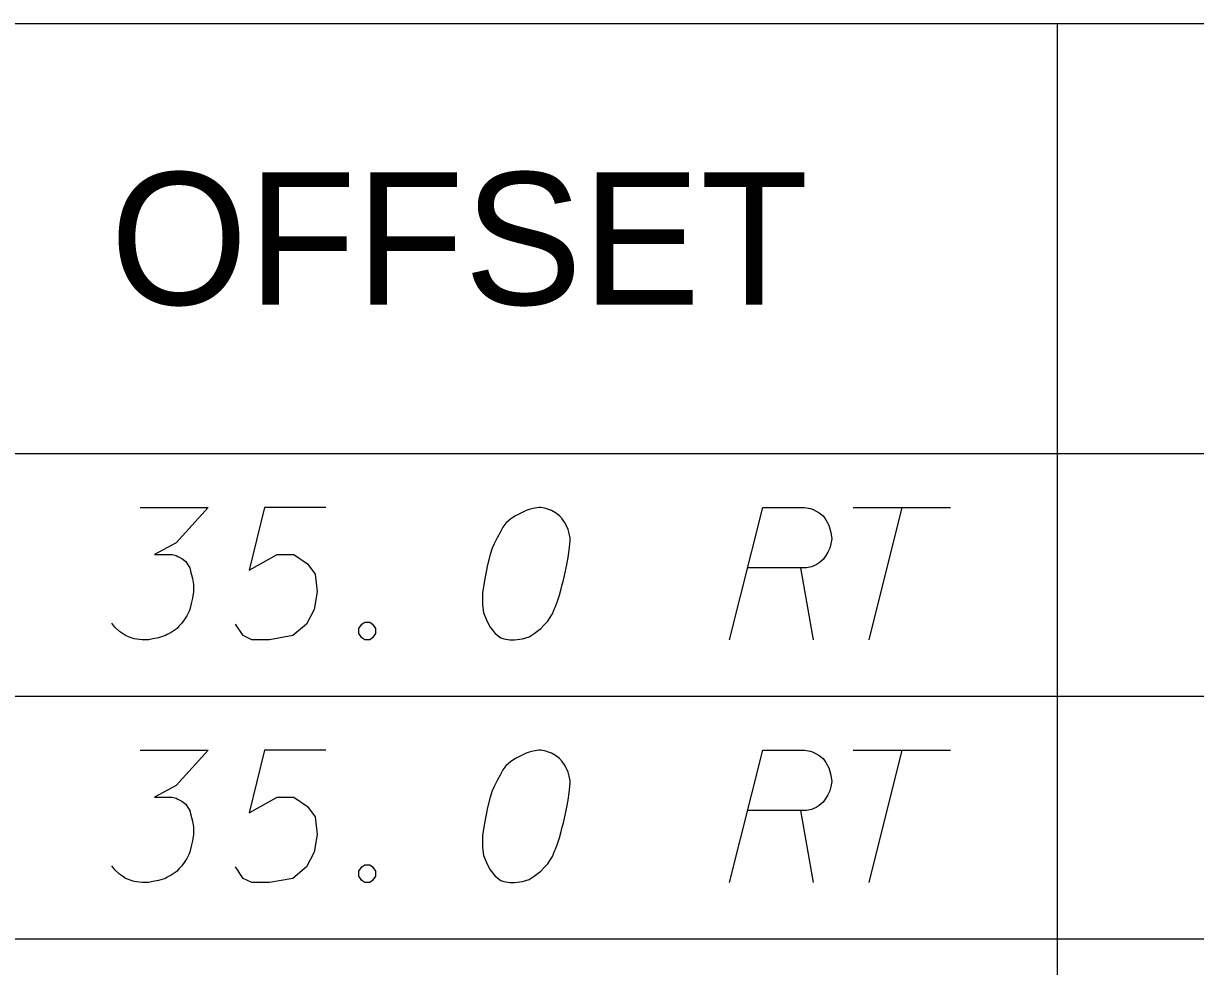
# Model space of a CAD drawing. Extents: x 2074207 to 2076812, y 516372 to 523312.
# Drawn here: x 2076303.11 to 2076345.61, y 516477.34 to 516511.54 of the extents above; entities that cross this region are included whole.
import ezdxf

# ---------------------------------------------------------------- set-up
doc = ezdxf.new("R2010")
doc.units = 0
for name, color, linetype in [('Prop DirtTable_ Soil Test Results - Outline (Major)', 7, 'Continuous'), ('Prop DirtTable_ Soil Test Results - Outline (Minor)', 7, 'Continuous'), ('Prop DirtTable_ Soil Test Results - Tx (Header - Small)', 7, 'Continuous'), ('Prop DirtTable_ Soil Test Results - Tx (Sample Data)', 7, 'Continuous')]:
    doc.layers.add(name, color=color, linetype=linetype)

msp = doc.modelspace()

# ---------------------------------------------------------------- linework, layer by layer
at = {"layer": 'Prop DirtTable_ Soil Test Results - Outline (Major)'}
msp.add_line((2076260.609, 516495.938), (2076811.903, 516495.938), dxfattribs=at)
msp.add_line((2076260.609, 516495.938), (2076811.903, 516495.938), dxfattribs=at)
at = {"layer": 'Prop DirtTable_ Soil Test Results - Outline (Minor)'}
for p, q in [((2076260.609, 516511.538), (2076811.903, 516511.538)), ((2076340.594, 516511.538), (2076340.594, 516487.138)), ((2076260.609, 516487.138), (2076811.903, 516487.138)), ((2076260.609, 516487.138), (2076811.903, 516487.138)), ((2076340.594, 516487.138), (2076340.594, 516478.338)), ((2076260.609, 516478.338), (2076811.903, 516478.338)), ((2076260.609, 516478.338), (2076811.903, 516478.338)), ((2076340.594, 516478.338), (2076340.594, 516469.538))]:
    msp.add_line(p, q, dxfattribs=at)
at = {"layer": 'Prop DirtTable_ Soil Test Results - Tx (Sample Data)'}
for points in [[(2076307.339, 516493.986), (2076309.808, 516493.986), (2076308.644, 516492.701), (2076307.868, 516492.285), (2076308.503, 516492.285), (2076308.644, 516492.248), (2076308.714, 516492.21), (2076308.785, 516492.172), (2076308.855, 516492.134), (2076308.997, 516492.021), (2076309.067, 516491.907), (2076309.138, 516491.794), (2076309.173, 516491.681), (2076309.243, 516491.416), (2076309.279, 516491.189), (2076309.279, 516491.076), (2076309.279, 516490.925), (2076309.243, 516490.698), (2076309.208, 516490.547), (2076309.173, 516490.396), (2076309.138, 516490.282), (2076309.102, 516490.207), (2076309.067, 516490.131), (2076309.032, 516490.055), (2076308.961, 516489.942), (2076308.855, 516489.791), (2076308.75, 516489.678), (2076308.679, 516489.602), (2076308.573, 516489.526), (2076308.467, 516489.451), (2076308.326, 516489.375), (2076308.256, 516489.337), (2076308.009, 516489.262), (2076307.797, 516489.224), (2076307.656, 516489.186), (2076307.409, 516489.186), (2076307.127, 516489.224), (2076307.021, 516489.262), (2076306.915, 516489.3), (2076306.809, 516489.337), (2076306.704, 516489.413), (2076306.598, 516489.489), (2076306.421, 516489.64), (2076306.316, 516489.791)], [(2076314.076, 516493.986), (2076311.854, 516493.986), (2076311.289, 516491.718), (2076312.312, 516492.285), (2076312.912, 516492.285), (2076313.406, 516491.945), (2076313.688, 516491.567), (2076313.759, 516490.925), (2076313.653, 516490.282), (2076313.371, 516489.753), (2076312.877, 516489.337), (2076312.03, 516489.186), (2076311.395, 516489.186), (2076311.078, 516489.337), (2076310.796, 516489.753)], [(2076321.872, 516493.986), (2076321.802, 516493.986), (2076321.59, 516493.948), (2076321.449, 516493.911), (2076321.343, 516493.873), (2076321.167, 516493.797), (2076320.955, 516493.684), (2076320.779, 516493.57), (2076320.602, 516493.419), (2076320.496, 516493.268), (2076320.391, 516493.079), (2076320.285, 516492.89), (2076320.179, 516492.663), (2076320.108, 516492.512), (2076320.038, 516492.285), (2076319.932, 516491.907), (2076319.826, 516491.341), (2076319.756, 516490.887), (2076319.756, 516490.471), (2076319.791, 516490.169), (2076319.932, 516489.829), (2076320.038, 516489.64), (2076320.214, 516489.413), (2076320.426, 516489.262), (2076320.532, 516489.224), (2076320.743, 516489.186), (2076320.92, 516489.186), (2076321.202, 516489.224), (2076321.449, 516489.3), (2076321.625, 516489.413), (2076321.872, 516489.602), (2076321.978, 516489.715), (2076322.119, 516489.866), (2076322.225, 516490.018), (2076322.295, 516490.131), (2076322.366, 516490.32), (2076322.401, 516490.396), (2076322.472, 516490.585), (2076322.542, 516490.811), (2076322.613, 516491.038), (2076322.648, 516491.189), (2076322.683, 516491.303), (2076322.719, 516491.454), (2076322.789, 516491.794), (2076322.825, 516491.983), (2076322.86, 516492.172), (2076322.895, 516492.437), (2076322.93, 516492.777), (2076322.93, 516492.89), (2076322.895, 516493.041), (2076322.86, 516493.192), (2076322.754, 516493.419), (2076322.648, 516493.57), (2076322.542, 516493.684), (2076322.401, 516493.797), (2076322.26, 516493.873), (2076322.154, 516493.911), (2076322.049, 516493.948), (2076321.872, 516493.986)], [(2076328.716, 516489.186), (2076329.915, 516493.986), (2076331.432, 516493.986), (2076331.643, 516493.948), (2076331.749, 516493.911), (2076331.961, 516493.797), (2076332.102, 516493.684), (2076332.208, 516493.533), (2076332.314, 516493.344), (2076332.384, 516493.079), (2076332.42, 516492.852), (2076332.384, 516492.663), (2076332.349, 516492.512), (2076332.278, 516492.361), (2076332.208, 516492.248), (2076332.102, 516492.096), (2076331.961, 516491.983), (2076331.855, 516491.907), (2076331.679, 516491.832), (2076331.502, 516491.794), (2076329.386, 516491.794)], [(2076333.196, 516493.986), (2076336.723, 516493.986)], [(2076334.959, 516493.986), (2076333.76, 516489.186)], [(2076331.291, 516491.794), (2076331.749, 516489.186)], [(2076315.487, 516489.829), (2076315.664, 516489.829), (2076315.769, 516489.753), (2076315.875, 516489.602), (2076315.875, 516489.413), (2076315.769, 516489.262), (2076315.664, 516489.186), (2076315.487, 516489.186), (2076315.381, 516489.262), (2076315.276, 516489.413), (2076315.276, 516489.602), (2076315.381, 516489.753), (2076315.487, 516489.829)], [(2076307.339, 516485.186), (2076309.808, 516485.186), (2076308.644, 516483.901), (2076307.868, 516483.485), (2076308.503, 516483.485), (2076308.644, 516483.448), (2076308.714, 516483.41), (2076308.785, 516483.372), (2076308.855, 516483.334), (2076308.997, 516483.221), (2076309.067, 516483.107), (2076309.138, 516482.994), (2076309.173, 516482.881), (2076309.243, 516482.616), (2076309.279, 516482.389), (2076309.279, 516482.276), (2076309.279, 516482.125), (2076309.243, 516481.898), (2076309.208, 516481.747), (2076309.173, 516481.596), (2076309.138, 516481.482), (2076309.102, 516481.407), (2076309.067, 516481.331), (2076309.032, 516481.255), (2076308.961, 516481.142), (2076308.855, 516480.991), (2076308.75, 516480.878), (2076308.679, 516480.802), (2076308.573, 516480.726), (2076308.467, 516480.651), (2076308.326, 516480.575), (2076308.256, 516480.537), (2076308.009, 516480.462), (2076307.797, 516480.424), (2076307.656, 516480.386), (2076307.409, 516480.386), (2076307.127, 516480.424), (2076307.021, 516480.462), (2076306.915, 516480.5), (2076306.809, 516480.537), (2076306.704, 516480.613), (2076306.598, 516480.689), (2076306.421, 516480.84), (2076306.316, 516480.991)], [(2076314.076, 516485.186), (2076311.854, 516485.186), (2076311.289, 516482.918), (2076312.312, 516483.485), (2076312.912, 516483.485), (2076313.406, 516483.145), (2076313.688, 516482.767), (2076313.759, 516482.125), (2076313.653, 516481.482), (2076313.371, 516480.953), (2076312.877, 516480.537), (2076312.03, 516480.386), (2076311.395, 516480.386), (2076311.078, 516480.537), (2076310.796, 516480.953)], [(2076321.872, 516485.186), (2076321.802, 516485.186), (2076321.59, 516485.148), (2076321.449, 516485.111), (2076321.343, 516485.073), (2076321.167, 516484.997), (2076320.955, 516484.884), (2076320.779, 516484.77), (2076320.602, 516484.619), (2076320.496, 516484.468), (2076320.391, 516484.279), (2076320.285, 516484.09), (2076320.179, 516483.863), (2076320.108, 516483.712), (2076320.038, 516483.485), (2076319.932, 516483.107), (2076319.826, 516482.541), (2076319.756, 516482.087), (2076319.756, 516481.671), (2076319.791, 516481.369), (2076319.932, 516481.029), (2076320.038, 516480.84), (2076320.214, 516480.613), (2076320.426, 516480.462), (2076320.532, 516480.424), (2076320.743, 516480.386), (2076320.92, 516480.386), (2076321.202, 516480.424), (2076321.449, 516480.5), (2076321.625, 516480.613), (2076321.872, 516480.802), (2076321.978, 516480.915), (2076322.119, 516481.066), (2076322.225, 516481.218), (2076322.295, 516481.331), (2076322.366, 516481.52), (2076322.401, 516481.596), (2076322.472, 516481.785), (2076322.542, 516482.011), (2076322.613, 516482.238), (2076322.648, 516482.389), (2076322.683, 516482.503), (2076322.719, 516482.654), (2076322.789, 516482.994), (2076322.825, 516483.183), (2076322.86, 516483.372), (2076322.895, 516483.637), (2076322.93, 516483.977), (2076322.93, 516484.09), (2076322.895, 516484.241), (2076322.86, 516484.392), (2076322.754, 516484.619), (2076322.648, 516484.77), (2076322.542, 516484.884), (2076322.401, 516484.997), (2076322.26, 516485.073), (2076322.154, 516485.111), (2076322.049, 516485.148), (2076321.872, 516485.186)], [(2076328.716, 516480.386), (2076329.915, 516485.186), (2076331.432, 516485.186), (2076331.643, 516485.148), (2076331.749, 516485.111), (2076331.961, 516484.997), (2076332.102, 516484.884), (2076332.208, 516484.733), (2076332.314, 516484.544), (2076332.384, 516484.279), (2076332.42, 516484.052), (2076332.384, 516483.863), (2076332.349, 516483.712), (2076332.278, 516483.561), (2076332.208, 516483.448), (2076332.102, 516483.296), (2076331.961, 516483.183), (2076331.855, 516483.107), (2076331.679, 516483.032), (2076331.502, 516482.994), (2076329.386, 516482.994)], [(2076333.196, 516485.186), (2076336.723, 516485.186)], [(2076334.959, 516485.186), (2076333.76, 516480.386)], [(2076331.291, 516482.994), (2076331.749, 516480.386)], [(2076315.487, 516481.029), (2076315.664, 516481.029), (2076315.769, 516480.953), (2076315.875, 516480.802), (2076315.875, 516480.613), (2076315.769, 516480.462), (2076315.664, 516480.386), (2076315.487, 516480.386), (2076315.381, 516480.462), (2076315.276, 516480.613), (2076315.276, 516480.802), (2076315.381, 516480.953), (2076315.487, 516481.029)]]:
    msp.add_lwpolyline(points, dxfattribs=at)

# ---------------------------------------------------------------- texts
at = {"layer": 'Prop DirtTable_ Soil Test Results - Tx (Header - Small)'}
msp.add_text('OFFSET', height=4.8, dxfattribs=at).set_placement((2076306.254, 516501.338))

doc.saveas('drawing.dxf')
